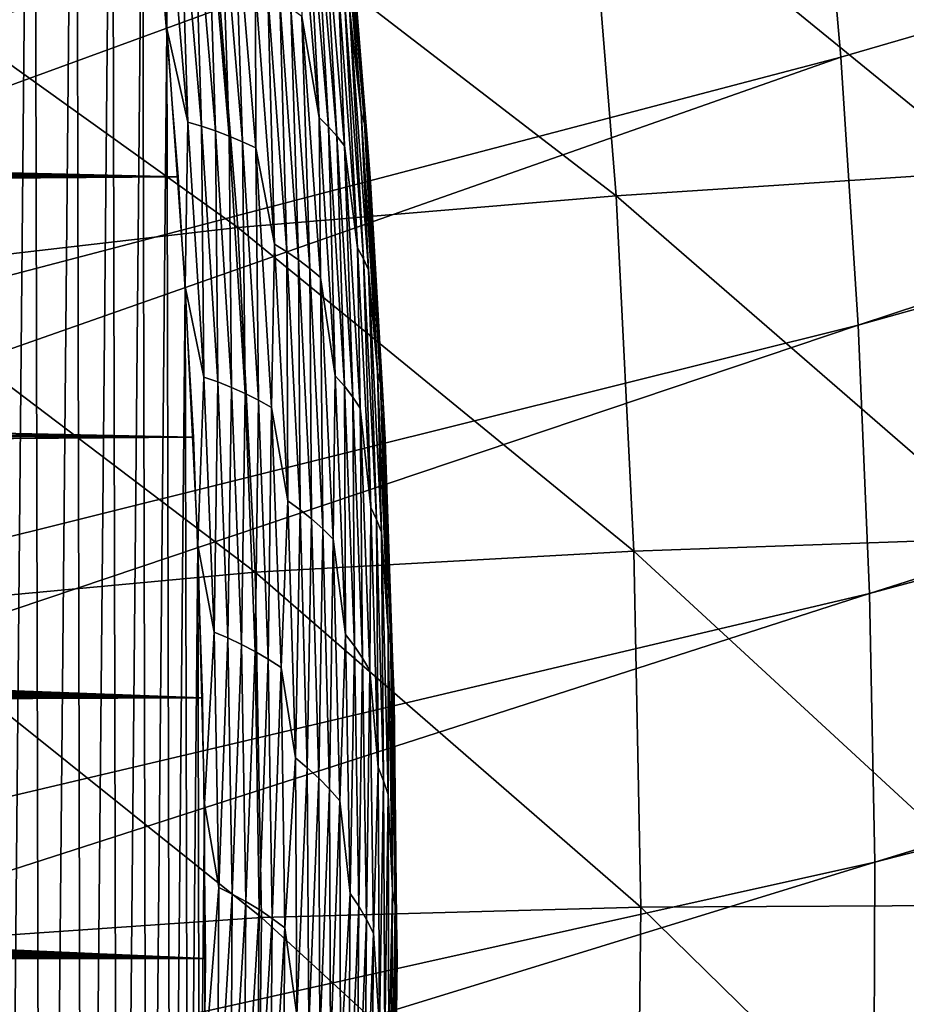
# Model space of a CAD drawing. Header units: millimetres. Extents: x -50 to 50, y -50 to 50.
# Tile 430 of 562: x 28.8 to 31.1, y -0.1 to 2.4. Entities that reach past the tile are written whole.
import ezdxf

# ---------------------------------------------------------------- set-up
doc = ezdxf.new("R2010")
doc.units = ezdxf.units.MM
doc.header["$LTSCALE"] = 65.185185
for name, color, linetype in [('1', 7, 'CONTINUOUS'), ('2', 7, 'CONTINUOUS'), ('28', 7, 'CONTINUOUS'), ('37', 7, 'CONTINUOUS'), ('39', 7, 'CONTINUOUS'), ('46', 7, 'CONTINUOUS'), ('47', 7, 'CONTINUOUS')]:
    doc.layers.add(name, color=color, linetype=linetype)

msp = doc.modelspace()

# ---------------------------------------------------------------- linework, layer by layer
at = {"layer": '1', "color": 7, "linetype": 'Continuous', "true_color": 0xf5f5f5}
for points in [[(29.1234, 2.7183), (29.1788, 2.0398), (4.4769, 2.6255), (29.1234, 2.7183)], [(4.4769, 2.6255), (29.1788, 2.0398), (4.5803, 2.4407), (4.4769, 2.6255)], [(4.5803, 2.4407), (29.1788, 2.0398), (4.676, 2.2518), (4.5803, 2.4407)], [(4.676, 2.2518), (29.1788, 2.0398), (4.764, 2.0593), (4.676, 2.2518)], [(4.764, 2.0593), (29.1788, 2.0398), (4.844, 1.8632), (4.764, 2.0593)], [(29.1788, 2.0398), (29.2184, 1.3603), (4.844, 1.8632), (29.1788, 2.0398)], [(4.844, 1.8632), (29.2184, 1.3603), (4.916, 1.6641), (4.844, 1.8632)], [(4.916, 1.6641), (29.2184, 1.3603), (4.9798, 1.4622), (4.916, 1.6641)], [(4.9798, 1.4622), (29.2184, 1.3603), (5.0353, 1.2578), (4.9798, 1.4622)], [(5.0353, 1.2578), (29.2184, 1.3603), (14, 1.25), (5.0353, 1.2578)], [(14, 1.25), (29.2184, 1.3603), (14.0727, 1.2479), (14, 1.25)], [(29.2184, 1.3603), (29.2421, 0.6804), (14.0727, 1.2479), (29.2184, 1.3603)], [(14.0727, 1.2479), (29.2421, 0.6804), (14.1451, 1.2415), (14.0727, 1.2479)], [(14.1451, 1.2415), (29.2421, 0.6804), (14.2171, 1.231), (14.1451, 1.2415)], [(14.2171, 1.231), (29.2421, 0.6804), (14.2882, 1.2163), (14.2171, 1.231)], [(14.2882, 1.2163), (29.2421, 0.6804), (14.3585, 1.1975), (14.2882, 1.2163)], [(14.3585, 1.1975), (29.2421, 0.6804), (14.4275, 1.1746), (14.3585, 1.1975)], [(14.4275, 1.1746), (29.2421, 0.6804), (14.4951, 1.1478), (14.4275, 1.1746)], [(14.4951, 1.1478), (29.2421, 0.6804), (14.561, 1.117), (14.4951, 1.1478)], [(14.561, 1.117), (29.2421, 0.6804), (14.625, 1.0825), (14.561, 1.117)], [(14.625, 1.0825), (29.2421, 0.6804), (14.6869, 1.0444), (14.625, 1.0825)], [(14.6869, 1.0444), (29.2421, 0.6804), (14.7464, 1.0027), (14.6869, 1.0444)], [(14.7464, 1.0027), (29.2421, 0.6804), (14.8035, 0.9575), (14.7464, 1.0027)], [(14.8035, 0.9575), (29.2421, 0.6804), (14.8578, 0.9092), (14.8035, 0.9575)], [(14.8578, 0.9092), (29.2421, 0.6804), (14.9092, 0.8578), (14.8578, 0.9092)], [(14.9092, 0.8578), (29.2421, 0.6804), (14.9575, 0.8035), (14.9092, 0.8578)], [(14.9575, 0.8035), (29.2421, 0.6804), (15.0027, 0.7464), (14.9575, 0.8035)], [(15.0027, 0.7464), (29.2421, 0.6804), (15.0444, 0.6869), (15.0027, 0.7464)], [(15.0444, 0.6869), (29.2421, 0.6804), (15.0825, 0.625), (15.0444, 0.6869)], [(29.2421, 0.6804), (29.25, 0), (15.0825, 0.625), (29.2421, 0.6804)], [(15.0825, 0.625), (29.25, 0), (15.117, 0.561), (15.0825, 0.625)], [(15.117, 0.561), (29.25, 0), (15.1478, 0.4951), (15.117, 0.561)], [(15.1478, 0.4951), (29.25, 0), (15.1746, 0.4275), (15.1478, 0.4951)], [(15.1746, 0.4275), (29.25, 0), (15.1975, 0.3585), (15.1746, 0.4275)], [(15.1975, 0.3585), (29.25, 0), (15.2163, 0.2882), (15.1975, 0.3585)], [(15.2163, 0.2882), (29.25, 0), (15.231, 0.2171), (15.2163, 0.2882)], [(15.231, 0.2171), (29.25, 0), (15.2415, 0.1451), (15.231, 0.2171)], [(15.2415, 0.1451), (29.25, 0), (15.2479, 0.0728), (15.2415, 0.1451)], [(29.25, 0), (15.25, 0), (15.2479, 0.0728), (29.25, 0)], [(15.25, 0), (29.2421, -0.6804), (15.2479, -0.0728), (15.25, 0)], [(29.25, 0), (29.2421, -0.6804), (15.25, 0), (29.25, 0)], [(15.2479, -0.0728), (29.2421, -0.6804), (15.2415, -0.1451), (15.2479, -0.0728)]]:
    msp.add_3dface(points, dxfattribs=at)
at = {"layer": '2', "color": 7, "linetype": 'Continuous', "true_color": 0xf5f5f5}
for points in [[(28.8013, 5.1037, 4.3), (28.6758, 5.7672, 4.3), (28.7016, -5.6376, 4.3), (28.8013, 5.1037, 4.3)], [(28.824, -4.9736, 4.3), (28.8013, 5.1037, 4.3), (28.7016, -5.6376, 4.3), (28.824, -4.9736, 4.3)], [(28.9114, 4.4377, 4.3), (28.8013, 5.1037, 4.3), (28.824, -4.9736, 4.3), (28.9114, 4.4377, 4.3)], [(28.9312, -4.307, 4.3), (28.9114, 4.4377, 4.3), (28.824, -4.9736, 4.3), (28.9312, -4.307, 4.3)], [(29.0061, 3.7691, 4.3), (28.9114, 4.4377, 4.3), (28.9312, -4.307, 4.3), (29.0061, 3.7691, 4.3)], [(29.0229, -3.638, 4.3), (29.0061, 3.7691, 4.3), (28.9312, -4.307, 4.3), (29.0229, -3.638, 4.3)], [(29.0854, 3.0986, 4.3), (29.0061, 3.7691, 4.3), (29.0229, -3.638, 4.3), (29.0854, 3.0986, 4.3)], [(29.0991, -2.9672, 4.3), (29.0854, 3.0986, 4.3), (29.0229, -3.638, 4.3), (29.0991, -2.9672, 4.3)], [(29.1492, 2.4264, 4.3), (29.0854, 3.0986, 4.3), (29.0991, -2.9672, 4.3), (29.1492, 2.4264, 4.3)], [(29.1598, -2.2947, 4.3), (29.1492, 2.4264, 4.3), (29.0991, -2.9672, 4.3), (29.1598, -2.2947, 4.3)], [(29.1974, 1.753, 4.3), (29.1492, 2.4264, 4.3), (29.1598, -2.2947, 4.3), (29.1974, 1.753, 4.3)], [(29.205, -1.6211, 4.3), (29.1974, 1.753, 4.3), (29.1598, -2.2947, 4.3), (29.205, -1.6211, 4.3)], [(29.2301, 1.0786, 4.3), (29.1974, 1.753, 4.3), (29.205, -1.6211, 4.3), (29.2301, 1.0786, 4.3)], [(29.2347, -0.9465, 4.3), (29.2301, 1.0786, 4.3), (29.205, -1.6211, 4.3), (29.2347, -0.9465, 4.3)], [(29.2472, 0.4037, 4.3), (29.2301, 1.0786, 4.3), (29.2347, -0.9465, 4.3), (29.2472, 0.4037, 4.3)], [(29.2487, -0.2716, 4.3), (29.2472, 0.4037, 4.3), (29.2347, -0.9465, 4.3), (29.2487, -0.2716, 4.3)]]:
    msp.add_3dface(points, dxfattribs=at)
at = {"layer": '28', "color": 7, "linetype": 'Continuous', "true_color": 0xf5f5f5}
for points in [[(29.0854, 3.0986, 4.3), (29.1492, 2.4264, 4.3), (29.1464, 2.8454, 4.2988), (29.0854, 3.0986, 4.3)], [(29.5987, 2.8812, 3.9064), (29.6566, 2.2065, 3.9064), (29.6074, 2.8565, 3.8712), (29.5987, 2.8812, 3.9064)], [(29.5987, 2.8812, 3.9064), (29.6262, 2.4793, 3.941), (29.6566, 2.2065, 3.9064), (29.5987, 2.8812, 3.9064)], [(29.4886, 2.8667, 4.1277), (29.5463, 2.1939, 4.1277), (29.5132, 2.8464, 4.0999), (29.4886, 2.8667, 4.1277)], [(29.4886, 2.8667, 4.1277), (29.5011, 2.4581, 4.1538), (29.5463, 2.1939, 4.1277), (29.4886, 2.8667, 4.1277)], [(29.6074, 2.8565, 3.8712), (29.6566, 2.2065, 3.9064), (29.665, 2.1785, 3.8712), (29.6074, 2.8565, 3.8712)], [(29.6074, 2.8565, 3.8712), (29.665, 2.1785, 3.8712), (29.6137, 2.8315, 3.8357), (29.6074, 2.8565, 3.8712)], [(29.1464, 2.8454, 4.2988), (29.2036, 2.1818, 4.2988), (29.1829, 2.8372, 4.295), (29.1464, 2.8454, 4.2988)], [(29.1464, 2.8454, 4.2988), (29.1492, 2.4264, 4.3), (29.2036, 2.1818, 4.2988), (29.1464, 2.8454, 4.2988)], [(29.1829, 2.8372, 4.295), (29.2036, 2.1818, 4.2988), (29.24, 2.1714, 4.295), (29.1829, 2.8372, 4.295)], [(29.1829, 2.8372, 4.295), (29.24, 2.1714, 4.295), (29.2192, 2.8275, 4.2887), (29.1829, 2.8372, 4.295)], [(29.2192, 2.8275, 4.2887), (29.24, 2.1714, 4.295), (29.2761, 2.1592, 4.2887), (29.2192, 2.8275, 4.2887)], [(29.2192, 2.8275, 4.2887), (29.2761, 2.1592, 4.2887), (29.255, 2.8169, 4.2799), (29.2192, 2.8275, 4.2887)], [(29.5132, 2.8464, 4.0999), (29.5463, 2.1939, 4.1277), (29.5706, 2.1703, 4.0999), (29.5132, 2.8464, 4.0999)], [(29.5132, 2.8464, 4.0999), (29.5706, 2.1703, 4.0999), (29.5357, 2.8253, 4.0705), (29.5132, 2.8464, 4.0999)], [(29.6137, 2.8315, 3.8357), (29.6709, 2.1502, 3.8357), (29.6276, 2.6954, 3.8), (29.6137, 2.8315, 3.8357)], [(29.6137, 2.8315, 3.8357), (29.665, 2.1785, 3.8712), (29.6709, 2.1502, 3.8357), (29.6137, 2.8315, 3.8357)], [(29.255, 2.8169, 4.2799), (29.3118, 2.146, 4.2799), (29.2902, 2.8048, 4.2687), (29.255, 2.8169, 4.2799)], [(29.255, 2.8169, 4.2799), (29.2761, 2.1592, 4.2887), (29.3118, 2.146, 4.2799), (29.255, 2.8169, 4.2799)], [(29.2902, 2.8048, 4.2687), (29.3118, 2.146, 4.2799), (29.3469, 2.1312, 4.2687), (29.2902, 2.8048, 4.2687)], [(29.2902, 2.8048, 4.2687), (29.3469, 2.1312, 4.2687), (29.3247, 2.7915, 4.255), (29.2902, 2.8048, 4.2687)], [(29.5357, 2.8253, 4.0705), (29.5928, 2.1458, 4.0705), (29.5561, 2.8033, 4.0398), (29.5357, 2.8253, 4.0705)], [(29.5357, 2.8253, 4.0705), (29.5706, 2.1703, 4.0999), (29.5928, 2.1458, 4.0705), (29.5357, 2.8253, 4.0705)], [(29.5561, 2.8033, 4.0398), (29.5928, 2.1458, 4.0705), (29.6129, 2.1203, 4.0398), (29.5561, 2.8033, 4.0398)], [(29.5561, 2.8033, 4.0398), (29.6129, 2.1203, 4.0398), (29.5968, 2.5299, 4.0079), (29.5561, 2.8033, 4.0398)], [(29.3247, 2.7915, 4.255), (29.3812, 2.1151, 4.255), (29.3803, 2.5323, 4.2391), (29.3247, 2.7915, 4.255)], [(29.3247, 2.7915, 4.255), (29.3469, 2.1312, 4.2687), (29.3812, 2.1151, 4.255), (29.3247, 2.7915, 4.255)], [(29.6276, 2.6954, 3.8), (29.6709, 2.1502, 3.8357), (29.681, 2.0252, 3.8), (29.6276, 2.6954, 3.8)], [(29.3803, 2.5323, 4.2391), (29.3812, 2.1151, 4.255), (29.4302, 1.8637, 4.2391), (29.3803, 2.5323, 4.2391)], [(29.3803, 2.5323, 4.2391), (29.4302, 1.8637, 4.2391), (29.4126, 2.5154, 4.2209), (29.3803, 2.5323, 4.2391)], [(29.5968, 2.5299, 4.0079), (29.6468, 1.8539, 4.0079), (29.6127, 2.5049, 3.9749), (29.5968, 2.5299, 4.0079)], [(29.5968, 2.5299, 4.0079), (29.6129, 2.1203, 4.0398), (29.6468, 1.8539, 4.0079), (29.5968, 2.5299, 4.0079)], [(29.4126, 2.5154, 4.2209), (29.4623, 1.8437, 4.2209), (29.4436, 2.4975, 4.2005), (29.4126, 2.5154, 4.2209)], [(29.4126, 2.5154, 4.2209), (29.4302, 1.8637, 4.2391), (29.4623, 1.8437, 4.2209), (29.4126, 2.5154, 4.2209)], [(29.4436, 2.4975, 4.2005), (29.493, 1.8227, 4.2005), (29.4731, 2.4785, 4.1781), (29.4436, 2.4975, 4.2005)], [(29.4436, 2.4975, 4.2005), (29.4623, 1.8437, 4.2209), (29.493, 1.8227, 4.2005), (29.4436, 2.4975, 4.2005)], [(29.6127, 2.5049, 3.9749), (29.6468, 1.8539, 4.0079), (29.6623, 1.8256, 3.9749), (29.6127, 2.5049, 3.9749)], [(29.6127, 2.5049, 3.9749), (29.6623, 1.8256, 3.9749), (29.6262, 2.4793, 3.941), (29.6127, 2.5049, 3.9749)], [(29.4731, 2.4785, 4.1781), (29.493, 1.8227, 4.2005), (29.5223, 1.8005, 4.1781), (29.4731, 2.4785, 4.1781)], [(29.4731, 2.4785, 4.1781), (29.5223, 1.8005, 4.1781), (29.5011, 2.4581, 4.1538), (29.4731, 2.4785, 4.1781)], [(29.6262, 2.4793, 3.941), (29.6754, 1.7965, 3.941), (29.6566, 2.2065, 3.9064), (29.6262, 2.4793, 3.941)], [(29.6262, 2.4793, 3.941), (29.6623, 1.8256, 3.9749), (29.6754, 1.7965, 3.941), (29.6262, 2.4793, 3.941)], [(29.5011, 2.4581, 4.1538), (29.5499, 1.7769, 4.1538), (29.5463, 2.1939, 4.1277), (29.5011, 2.4581, 4.1538)], [(29.5011, 2.4581, 4.1538), (29.5223, 1.8005, 4.1781), (29.5499, 1.7769, 4.1538), (29.5011, 2.4581, 4.1538)], [(29.1492, 2.4264, 4.3), (29.1974, 1.753, 4.3), (29.2036, 2.1818, 4.2988), (29.1492, 2.4264, 4.3)], [(29.5463, 2.1939, 4.1277), (29.5886, 1.52, 4.1277), (29.5706, 2.1703, 4.0999), (29.5463, 2.1939, 4.1277)], [(29.5463, 2.1939, 4.1277), (29.5499, 1.7769, 4.1538), (29.5886, 1.52, 4.1277), (29.5463, 2.1939, 4.1277)], [(29.6566, 2.2065, 3.9064), (29.6991, 1.5306, 3.9064), (29.665, 2.1785, 3.8712), (29.6566, 2.2065, 3.9064)], [(29.6566, 2.2065, 3.9064), (29.6754, 1.7965, 3.941), (29.6991, 1.5306, 3.9064), (29.6566, 2.2065, 3.9064)], [(29.2036, 2.1818, 4.2988), (29.1974, 1.753, 4.3), (29.2456, 1.5171, 4.2988), (29.2036, 2.1818, 4.2988)], [(29.2036, 2.1818, 4.2988), (29.2456, 1.5171, 4.2988), (29.24, 2.1714, 4.295), (29.2036, 2.1818, 4.2988)], [(29.24, 2.1714, 4.295), (29.2456, 1.5171, 4.2988), (29.2819, 1.5044, 4.295), (29.24, 2.1714, 4.295)], [(29.24, 2.1714, 4.295), (29.2819, 1.5044, 4.295), (29.2761, 2.1592, 4.2887), (29.24, 2.1714, 4.295)], [(29.2761, 2.1592, 4.2887), (29.2819, 1.5044, 4.295), (29.3178, 1.4898, 4.2887), (29.2761, 2.1592, 4.2887)], [(29.2761, 2.1592, 4.2887), (29.3178, 1.4898, 4.2887), (29.3118, 2.146, 4.2799), (29.2761, 2.1592, 4.2887)], [(29.5706, 2.1703, 4.0999), (29.5886, 1.52, 4.1277), (29.6125, 1.493, 4.0999), (29.5706, 2.1703, 4.0999)], [(29.5706, 2.1703, 4.0999), (29.6125, 1.493, 4.0999), (29.5928, 2.1458, 4.0705), (29.5706, 2.1703, 4.0999)], [(29.665, 2.1785, 3.8712), (29.6991, 1.5306, 3.9064), (29.7071, 1.4993, 3.8712), (29.665, 2.1785, 3.8712)], [(29.665, 2.1785, 3.8712), (29.7071, 1.4993, 3.8712), (29.6709, 2.1502, 3.8357), (29.665, 2.1785, 3.8712)], [(29.3118, 2.146, 4.2799), (29.3533, 1.474, 4.2799), (29.3469, 2.1312, 4.2687), (29.3118, 2.146, 4.2799)], [(29.3118, 2.146, 4.2799), (29.3178, 1.4898, 4.2887), (29.3533, 1.474, 4.2799), (29.3118, 2.146, 4.2799)], [(29.5928, 2.1458, 4.0705), (29.6343, 1.4651, 4.0705), (29.6129, 2.1203, 4.0398), (29.5928, 2.1458, 4.0705)], [(29.5928, 2.1458, 4.0705), (29.6125, 1.493, 4.0999), (29.6343, 1.4651, 4.0705), (29.5928, 2.1458, 4.0705)], [(29.6709, 2.1502, 3.8357), (29.7125, 1.4677, 3.8357), (29.681, 2.0252, 3.8), (29.6709, 2.1502, 3.8357)], [(29.6709, 2.1502, 3.8357), (29.7071, 1.4993, 3.8712), (29.7125, 1.4677, 3.8357), (29.6709, 2.1502, 3.8357)], [(29.3469, 2.1312, 4.2687), (29.3533, 1.474, 4.2799), (29.3881, 1.4565, 4.2687), (29.3469, 2.1312, 4.2687)], [(29.3469, 2.1312, 4.2687), (29.3881, 1.4565, 4.2687), (29.3812, 2.1151, 4.255), (29.3469, 2.1312, 4.2687)], [(29.3812, 2.1151, 4.255), (29.4221, 1.4376, 4.255), (29.4302, 1.8637, 4.2391), (29.3812, 2.1151, 4.255)], [(29.3812, 2.1151, 4.255), (29.3881, 1.4565, 4.2687), (29.4221, 1.4376, 4.255), (29.3812, 2.1151, 4.255)], [(29.6129, 2.1203, 4.0398), (29.6343, 1.4651, 4.0705), (29.654, 1.4362, 4.0398), (29.6129, 2.1203, 4.0398)], [(29.6129, 2.1203, 4.0398), (29.654, 1.4362, 4.0398), (29.6468, 1.8539, 4.0079), (29.6129, 2.1203, 4.0398)], [(29.681, 2.0252, 3.8), (29.7125, 1.4677, 3.8357), (29.7192, 1.353, 3.8), (29.681, 2.0252, 3.8)], [(29.4302, 1.8637, 4.2391), (29.4221, 1.4376, 4.255), (29.465, 1.1941, 4.2391), (29.4302, 1.8637, 4.2391)], [(29.4302, 1.8637, 4.2391), (29.465, 1.1941, 4.2391), (29.4623, 1.8437, 4.2209), (29.4302, 1.8637, 4.2391)], [(29.6468, 1.8539, 4.0079), (29.6814, 1.177, 4.0079), (29.6623, 1.8256, 3.9749), (29.6468, 1.8539, 4.0079)], [(29.6468, 1.8539, 4.0079), (29.654, 1.4362, 4.0398), (29.6814, 1.177, 4.0079), (29.6468, 1.8539, 4.0079)], [(29.4623, 1.8437, 4.2209), (29.4967, 1.1711, 4.2209), (29.493, 1.8227, 4.2005), (29.4623, 1.8437, 4.2209)], [(29.4623, 1.8437, 4.2209), (29.465, 1.1941, 4.2391), (29.4967, 1.1711, 4.2209), (29.4623, 1.8437, 4.2209)], [(29.6623, 1.8256, 3.9749), (29.6814, 1.177, 4.0079), (29.6964, 1.1452, 3.9749), (29.6623, 1.8256, 3.9749)], [(29.6623, 1.8256, 3.9749), (29.6964, 1.1452, 3.9749), (29.6754, 1.7965, 3.941), (29.6623, 1.8256, 3.9749)], [(29.493, 1.8227, 4.2005), (29.527, 1.147, 4.2005), (29.5223, 1.8005, 4.1781), (29.493, 1.8227, 4.2005)], [(29.493, 1.8227, 4.2005), (29.4967, 1.1711, 4.2209), (29.527, 1.147, 4.2005), (29.493, 1.8227, 4.2005)], [(29.5223, 1.8005, 4.1781), (29.527, 1.147, 4.2005), (29.5559, 1.1216, 4.1781), (29.5223, 1.8005, 4.1781)], [(29.5223, 1.8005, 4.1781), (29.5559, 1.1216, 4.1781), (29.5499, 1.7769, 4.1538), (29.5223, 1.8005, 4.1781)], [(29.5499, 1.7769, 4.1538), (29.5831, 1.0947, 4.1538), (29.5886, 1.52, 4.1277), (29.5499, 1.7769, 4.1538)], [(29.5499, 1.7769, 4.1538), (29.5559, 1.1216, 4.1781), (29.5831, 1.0947, 4.1538), (29.5499, 1.7769, 4.1538)], [(29.6754, 1.7965, 3.941), (29.7089, 1.1127, 3.941), (29.6991, 1.5306, 3.9064), (29.6754, 1.7965, 3.941)], [(29.6754, 1.7965, 3.941), (29.6964, 1.1452, 3.9749), (29.7089, 1.1127, 3.941), (29.6754, 1.7965, 3.941)], [(29.1974, 1.753, 4.3), (29.2301, 1.0786, 4.3), (29.2456, 1.5171, 4.2988), (29.1974, 1.753, 4.3)], [(29.2456, 1.5171, 4.2988), (29.2301, 1.0786, 4.3), (29.2726, 0.8517, 4.2988), (29.2456, 1.5171, 4.2988)], [(29.2456, 1.5171, 4.2988), (29.2726, 0.8517, 4.2988), (29.2819, 1.5044, 4.295), (29.2456, 1.5171, 4.2988)], [(29.5886, 1.52, 4.1277), (29.5831, 1.0947, 4.1538), (29.6156, 0.8453, 4.1277), (29.5886, 1.52, 4.1277)], [(29.5886, 1.52, 4.1277), (29.6156, 0.8453, 4.1277), (29.6125, 1.493, 4.0999), (29.5886, 1.52, 4.1277)], [(29.6991, 1.5306, 3.9064), (29.7263, 0.8539, 3.9064), (29.7071, 1.4993, 3.8712), (29.6991, 1.5306, 3.9064)], [(29.6991, 1.5306, 3.9064), (29.7089, 1.1127, 3.941), (29.7263, 0.8539, 3.9064), (29.6991, 1.5306, 3.9064)], [(29.2819, 1.5044, 4.295), (29.2726, 0.8517, 4.2988), (29.3085, 0.8367, 4.295), (29.2819, 1.5044, 4.295)], [(29.2819, 1.5044, 4.295), (29.3085, 0.8367, 4.295), (29.3178, 1.4898, 4.2887), (29.2819, 1.5044, 4.295)], [(29.3178, 1.4898, 4.2887), (29.3085, 0.8367, 4.295), (29.3442, 0.8196, 4.2887), (29.3178, 1.4898, 4.2887)], [(29.3178, 1.4898, 4.2887), (29.3442, 0.8196, 4.2887), (29.3533, 1.474, 4.2799), (29.3178, 1.4898, 4.2887)], [(29.6125, 1.493, 4.0999), (29.6156, 0.8453, 4.1277), (29.6389, 0.815, 4.0999), (29.6125, 1.493, 4.0999)], [(29.6125, 1.493, 4.0999), (29.6389, 0.815, 4.0999), (29.6343, 1.4651, 4.0705), (29.6125, 1.493, 4.0999)], [(29.7071, 1.4993, 3.8712), (29.7263, 0.8539, 3.9064), (29.7336, 0.8193, 3.8712), (29.7071, 1.4993, 3.8712)], [(29.7071, 1.4993, 3.8712), (29.7336, 0.8193, 3.8712), (29.7125, 1.4677, 3.8357), (29.7071, 1.4993, 3.8712)], [(29.3533, 1.474, 4.2799), (29.3442, 0.8196, 4.2887), (29.3794, 0.8013, 4.2799), (29.3533, 1.474, 4.2799)], [(29.3533, 1.474, 4.2799), (29.3794, 0.8013, 4.2799), (29.3881, 1.4565, 4.2687), (29.3533, 1.474, 4.2799)], [(29.6343, 1.4651, 4.0705), (29.6601, 0.7837, 4.0705), (29.654, 1.4362, 4.0398), (29.6343, 1.4651, 4.0705)], [(29.6343, 1.4651, 4.0705), (29.6389, 0.815, 4.0999), (29.6601, 0.7837, 4.0705), (29.6343, 1.4651, 4.0705)], [(29.7125, 1.4677, 3.8357), (29.7384, 0.7844, 3.8357), (29.7192, 1.353, 3.8), (29.7125, 1.4677, 3.8357)], [(29.7125, 1.4677, 3.8357), (29.7336, 0.8193, 3.8712), (29.7384, 0.7844, 3.8357), (29.7125, 1.4677, 3.8357)], [(29.3881, 1.4565, 4.2687), (29.3794, 0.8013, 4.2799), (29.4138, 0.781, 4.2687), (29.3881, 1.4565, 4.2687)], [(29.3881, 1.4565, 4.2687), (29.4138, 0.781, 4.2687), (29.4221, 1.4376, 4.255), (29.3881, 1.4565, 4.2687)], [(29.4221, 1.4376, 4.255), (29.4138, 0.781, 4.2687), (29.4474, 0.7593, 4.255), (29.4221, 1.4376, 4.255)], [(29.4221, 1.4376, 4.255), (29.4474, 0.7593, 4.255), (29.465, 1.1941, 4.2391), (29.4221, 1.4376, 4.255)], [(29.654, 1.4362, 4.0398), (29.6601, 0.7837, 4.0705), (29.6792, 0.7514, 4.0398), (29.654, 1.4362, 4.0398)], [(29.654, 1.4362, 4.0398), (29.6792, 0.7514, 4.0398), (29.6814, 1.177, 4.0079), (29.654, 1.4362, 4.0398)], [(29.7192, 1.353, 3.8), (29.7384, 0.7844, 3.8357), (29.7423, 0.6776, 3.8), (29.7192, 1.353, 3.8)], [(29.465, 1.1941, 4.2391), (29.4474, 0.7593, 4.255), (29.4845, 0.5238, 4.2391), (29.465, 1.1941, 4.2391)], [(29.465, 1.1941, 4.2391), (29.4845, 0.5238, 4.2391), (29.4967, 1.1711, 4.2209), (29.465, 1.1941, 4.2391)], [(29.4967, 1.1711, 4.2209), (29.4845, 0.5238, 4.2391), (29.5157, 0.4979, 4.2209), (29.4967, 1.1711, 4.2209)], [(29.4967, 1.1711, 4.2209), (29.5157, 0.4979, 4.2209), (29.527, 1.147, 4.2005), (29.4967, 1.1711, 4.2209)], [(29.6814, 1.177, 4.0079), (29.6792, 0.7514, 4.0398), (29.7005, 0.4995, 4.0079), (29.6814, 1.177, 4.0079)], [(29.6814, 1.177, 4.0079), (29.7005, 0.4995, 4.0079), (29.6964, 1.1452, 3.9749), (29.6814, 1.177, 4.0079)], [(29.527, 1.147, 4.2005), (29.5157, 0.4979, 4.2209), (29.5455, 0.4707, 4.2005), (29.527, 1.147, 4.2005)], [(29.527, 1.147, 4.2005), (29.5455, 0.4707, 4.2005), (29.5559, 1.1216, 4.1781), (29.527, 1.147, 4.2005)], [(29.6964, 1.1452, 3.9749), (29.7005, 0.4995, 4.0079), (29.7148, 0.4643, 3.9749), (29.6964, 1.1452, 3.9749)], [(29.6964, 1.1452, 3.9749), (29.7148, 0.4643, 3.9749), (29.7089, 1.1127, 3.941), (29.6964, 1.1452, 3.9749)], [(29.5559, 1.1216, 4.1781), (29.5455, 0.4707, 4.2005), (29.5738, 0.4421, 4.1781), (29.5559, 1.1216, 4.1781)], [(29.5559, 1.1216, 4.1781), (29.5738, 0.4421, 4.1781), (29.5831, 1.0947, 4.1538), (29.5559, 1.1216, 4.1781)], [(29.7089, 1.1127, 3.941), (29.7266, 0.4284, 3.941), (29.7263, 0.8539, 3.9064), (29.7089, 1.1127, 3.941)], [(29.7089, 1.1127, 3.941), (29.7148, 0.4643, 3.9749), (29.7266, 0.4284, 3.941), (29.7089, 1.1127, 3.941)], [(29.5831, 1.0947, 4.1538), (29.5738, 0.4421, 4.1781), (29.6004, 0.4119, 4.1538), (29.5831, 1.0947, 4.1538)], [(29.5831, 1.0947, 4.1538), (29.6004, 0.4119, 4.1538), (29.6156, 0.8453, 4.1277), (29.5831, 1.0947, 4.1538)], [(29.2301, 1.0786, 4.3), (29.2472, 0.4037, 4.3), (29.2726, 0.8517, 4.2988), (29.2301, 1.0786, 4.3)], [(29.2726, 0.8517, 4.2988), (29.2472, 0.4037, 4.3), (29.2844, 0.1858, 4.2988), (29.2726, 0.8517, 4.2988)], [(29.2726, 0.8517, 4.2988), (29.2844, 0.1858, 4.2988), (29.3085, 0.8367, 4.295), (29.2726, 0.8517, 4.2988)], [(29.7263, 0.8539, 3.9064), (29.738, 0.1768, 3.9064), (29.7336, 0.8193, 3.8712), (29.7263, 0.8539, 3.9064)], [(29.7263, 0.8539, 3.9064), (29.7266, 0.4284, 3.941), (29.738, 0.1768, 3.9064), (29.7263, 0.8539, 3.9064)], [(29.3085, 0.8367, 4.295), (29.2844, 0.1858, 4.2988), (29.32, 0.1685, 4.295), (29.3085, 0.8367, 4.295)], [(29.3085, 0.8367, 4.295), (29.32, 0.1685, 4.295), (29.3442, 0.8196, 4.2887), (29.3085, 0.8367, 4.295)], [(29.6156, 0.8453, 4.1277), (29.6004, 0.4119, 4.1538), (29.6272, 0.1702, 4.1277), (29.6156, 0.8453, 4.1277)], [(29.6156, 0.8453, 4.1277), (29.6272, 0.1702, 4.1277), (29.6389, 0.815, 4.0999), (29.6156, 0.8453, 4.1277)], [(29.3442, 0.8196, 4.2887), (29.32, 0.1685, 4.295), (29.3553, 0.149, 4.2887), (29.3442, 0.8196, 4.2887)], [(29.3442, 0.8196, 4.2887), (29.3553, 0.149, 4.2887), (29.3794, 0.8013, 4.2799), (29.3442, 0.8196, 4.2887)], [(29.3794, 0.8013, 4.2799), (29.3553, 0.149, 4.2887), (29.39, 0.1281, 4.2799), (29.3794, 0.8013, 4.2799)], [(29.3794, 0.8013, 4.2799), (29.39, 0.1281, 4.2799), (29.4138, 0.781, 4.2687), (29.3794, 0.8013, 4.2799)], [(29.6389, 0.815, 4.0999), (29.6272, 0.1702, 4.1277), (29.6498, 0.1365, 4.0999), (29.6389, 0.815, 4.0999)], [(29.6389, 0.815, 4.0999), (29.6498, 0.1365, 4.0999), (29.6601, 0.7837, 4.0705), (29.6389, 0.815, 4.0999)], [(29.7336, 0.8193, 3.8712), (29.738, 0.1768, 3.9064), (29.7446, 0.1389, 3.8712), (29.7336, 0.8193, 3.8712)], [(29.7336, 0.8193, 3.8712), (29.7446, 0.1389, 3.8712), (29.7384, 0.7844, 3.8357), (29.7336, 0.8193, 3.8712)], [(29.4138, 0.781, 4.2687), (29.39, 0.1281, 4.2799), (29.424, 0.1051, 4.2687), (29.4138, 0.781, 4.2687)], [(29.4138, 0.781, 4.2687), (29.424, 0.1051, 4.2687), (29.4474, 0.7593, 4.255), (29.4138, 0.781, 4.2687)], [(29.6601, 0.7837, 4.0705), (29.6498, 0.1365, 4.0999), (29.6703, 0.1019, 4.0705), (29.6601, 0.7837, 4.0705)], [(29.6601, 0.7837, 4.0705), (29.6703, 0.1019, 4.0705), (29.6792, 0.7514, 4.0398), (29.6601, 0.7837, 4.0705)], [(29.7384, 0.7844, 3.8357), (29.7486, 0.1008, 3.8357), (29.7423, 0.6776, 3.8), (29.7384, 0.7844, 3.8357)], [(29.7384, 0.7844, 3.8357), (29.7446, 0.1389, 3.8712), (29.7486, 0.1008, 3.8357), (29.7384, 0.7844, 3.8357)], [(29.4474, 0.7593, 4.255), (29.424, 0.1051, 4.2687), (29.4571, 0.0806, 4.255), (29.4474, 0.7593, 4.255)], [(29.4474, 0.7593, 4.255), (29.4571, 0.0806, 4.255), (29.4845, 0.5238, 4.2391), (29.4474, 0.7593, 4.255)], [(29.6792, 0.7514, 4.0398), (29.6703, 0.1019, 4.0705), (29.6887, 0.0661, 4.0398), (29.6792, 0.7514, 4.0398)], [(29.6792, 0.7514, 4.0398), (29.6887, 0.0661, 4.0398), (29.7005, 0.4995, 4.0079), (29.6792, 0.7514, 4.0398)], [(29.7423, 0.6776, 3.8), (29.7486, 0.1008, 3.8357), (29.75, 0, 3.8), (29.7423, 0.6776, 3.8)], [(29.4845, 0.5238, 4.2391), (29.4571, 0.0806, 4.255), (29.4888, -0.1467, 4.2391), (29.4845, 0.5238, 4.2391)], [(29.4845, 0.5238, 4.2391), (29.4888, -0.1467, 4.2391), (29.5157, 0.4979, 4.2209), (29.4845, 0.5238, 4.2391)], [(29.5157, 0.4979, 4.2209), (29.4888, -0.1467, 4.2391), (29.5194, -0.1756, 4.2209), (29.5157, 0.4979, 4.2209)], [(29.5157, 0.4979, 4.2209), (29.5194, -0.1756, 4.2209), (29.5455, 0.4707, 4.2005), (29.5157, 0.4979, 4.2209)], [(29.7005, 0.4995, 4.0079), (29.6887, 0.0661, 4.0398), (29.7042, -0.1783, 4.0079), (29.7005, 0.4995, 4.0079)], [(29.7005, 0.4995, 4.0079), (29.7042, -0.1783, 4.0079), (29.7148, 0.4643, 3.9749), (29.7005, 0.4995, 4.0079)], [(29.5455, 0.4707, 4.2005), (29.5194, -0.1756, 4.2209), (29.5486, -0.2059, 4.2005), (29.5455, 0.4707, 4.2005)], [(29.5455, 0.4707, 4.2005), (29.5486, -0.2059, 4.2005), (29.5738, 0.4421, 4.1781), (29.5455, 0.4707, 4.2005)], [(29.7148, 0.4643, 3.9749), (29.7042, -0.1783, 4.0079), (29.7176, -0.2169, 3.9749), (29.7148, 0.4643, 3.9749)], [(29.7148, 0.4643, 3.9749), (29.7176, -0.2169, 3.9749), (29.7266, 0.4284, 3.941), (29.7148, 0.4643, 3.9749)], [(29.5738, 0.4421, 4.1781), (29.5486, -0.2059, 4.2005), (29.5762, -0.2376, 4.1781), (29.5738, 0.4421, 4.1781)], [(29.5738, 0.4421, 4.1781), (29.5762, -0.2376, 4.1781), (29.6004, 0.4119, 4.1538), (29.5738, 0.4421, 4.1781)], [(29.6004, 0.4119, 4.1538), (29.5762, -0.2376, 4.1781), (29.6021, -0.2711, 4.1538), (29.6004, 0.4119, 4.1538)], [(29.6004, 0.4119, 4.1538), (29.6021, -0.2711, 4.1538), (29.6272, 0.1702, 4.1277), (29.6004, 0.4119, 4.1538)], [(29.7266, 0.4284, 3.941), (29.7176, -0.2169, 3.9749), (29.7286, -0.2562, 3.941), (29.7266, 0.4284, 3.941)], [(29.7266, 0.4284, 3.941), (29.7286, -0.2562, 3.941), (29.738, 0.1768, 3.9064), (29.7266, 0.4284, 3.941)], [(29.2472, 0.4037, 4.3), (29.2487, -0.2716, 4.3), (29.2844, 0.1858, 4.2988), (29.2472, 0.4037, 4.3)], [(29.2844, 0.1858, 4.2988), (29.2487, -0.2716, 4.3), (29.281, -0.4802, 4.2988), (29.2844, 0.1858, 4.2988)], [(29.2844, 0.1858, 4.2988), (29.281, -0.4802, 4.2988), (29.32, 0.1685, 4.295), (29.2844, 0.1858, 4.2988)], [(29.32, 0.1685, 4.295), (29.281, -0.4802, 4.2988), (29.3162, -0.4998, 4.295), (29.32, 0.1685, 4.295)], [(29.32, 0.1685, 4.295), (29.3162, -0.4998, 4.295), (29.3553, 0.149, 4.2887), (29.32, 0.1685, 4.295)], [(29.6272, 0.1702, 4.1277), (29.6021, -0.2711, 4.1538), (29.6234, -0.505, 4.1277), (29.6272, 0.1702, 4.1277)], [(29.6272, 0.1702, 4.1277), (29.6234, -0.505, 4.1277), (29.6498, 0.1365, 4.0999), (29.6272, 0.1702, 4.1277)], [(29.738, 0.1768, 3.9064), (29.7286, -0.2562, 3.941), (29.7343, -0.5004, 3.9064), (29.738, 0.1768, 3.9064)], [(29.738, 0.1768, 3.9064), (29.7343, -0.5004, 3.9064), (29.7446, 0.1389, 3.8712), (29.738, 0.1768, 3.9064)], [(29.3553, 0.149, 4.2887), (29.3162, -0.4998, 4.295), (29.351, -0.5217, 4.2887), (29.3553, 0.149, 4.2887)], [(29.3553, 0.149, 4.2887), (29.351, -0.5217, 4.2887), (29.39, 0.1281, 4.2799), (29.3553, 0.149, 4.2887)], [(29.6498, 0.1365, 4.0999), (29.6234, -0.505, 4.1277), (29.6451, -0.542, 4.0999), (29.6498, 0.1365, 4.0999)], [(29.6498, 0.1365, 4.0999), (29.6451, -0.542, 4.0999), (29.6703, 0.1019, 4.0705), (29.6498, 0.1365, 4.0999)], [(29.7446, 0.1389, 3.8712), (29.7343, -0.5004, 3.9064), (29.74, -0.5416, 3.8712), (29.7446, 0.1389, 3.8712)], [(29.7446, 0.1389, 3.8712), (29.74, -0.5416, 3.8712), (29.7486, 0.1008, 3.8357), (29.7446, 0.1389, 3.8712)], [(29.39, 0.1281, 4.2799), (29.351, -0.5217, 4.2887), (29.3852, -0.5452, 4.2799), (29.39, 0.1281, 4.2799)], [(29.39, 0.1281, 4.2799), (29.3852, -0.5452, 4.2799), (29.424, 0.1051, 4.2687), (29.39, 0.1281, 4.2799)], [(29.424, 0.1051, 4.2687), (29.3852, -0.5452, 4.2799), (29.4187, -0.5708, 4.2687), (29.424, 0.1051, 4.2687)], [(29.424, 0.1051, 4.2687), (29.4187, -0.5708, 4.2687), (29.4571, 0.0806, 4.255), (29.424, 0.1051, 4.2687)], [(29.4571, 0.0806, 4.255), (29.4187, -0.5708, 4.2687), (29.4511, -0.5982, 4.255), (29.4571, 0.0806, 4.255)], [(29.4571, 0.0806, 4.255), (29.4511, -0.5982, 4.255), (29.4888, -0.1467, 4.2391), (29.4571, 0.0806, 4.255)], [(29.6703, 0.1019, 4.0705), (29.6451, -0.542, 4.0999), (29.6648, -0.58, 4.0705), (29.6703, 0.1019, 4.0705)], [(29.6703, 0.1019, 4.0705), (29.6648, -0.58, 4.0705), (29.6887, 0.0661, 4.0398), (29.6703, 0.1019, 4.0705)], [(29.7486, 0.1008, 3.8357), (29.74, -0.5416, 3.8712), (29.743, -0.583, 3.8357), (29.7486, 0.1008, 3.8357)], [(29.7486, 0.1008, 3.8357), (29.743, -0.583, 3.8357), (29.75, 0, 3.8), (29.7486, 0.1008, 3.8357)], [(29.6887, 0.0661, 4.0398), (29.6648, -0.58, 4.0705), (29.6823, -0.6192, 4.0398), (29.6887, 0.0661, 4.0398)], [(29.6887, 0.0661, 4.0398), (29.6823, -0.6192, 4.0398), (29.7042, -0.1783, 4.0079), (29.6887, 0.0661, 4.0398)], [(29.75, 0, 3.8), (29.743, -0.583, 3.8357), (29.7427, -0.6587, 3.8), (29.75, 0, 3.8)]]:
    msp.add_3dface(points, dxfattribs=at)
at = {"layer": '37', "color": 15, "linetype": 'Continuous', "true_color": 0xaf503c}
for points in [[(31.2258, 3.0095, -10.6921), (31.3031, 2.0544, -10.6921), (30.2466, 2.9149, -11.1346), (31.2258, 3.0095, -10.6921)], [(30.2466, 2.9149, -11.1346), (30.3214, 1.9897, -11.1346), (29.2626, 2.8048, -11.5629), (30.2466, 2.9149, -11.1346)], [(30.2466, 2.9149, -11.1346), (31.3031, 2.0544, -10.6921), (30.3214, 1.9897, -11.1346), (30.2466, 2.9149, -11.1346)], [(29.2626, 2.8048, -11.5629), (29.3347, 1.9072, -11.5629), (28.2752, 2.6667, -11.977), (29.2626, 2.8048, -11.5629)], [(29.2626, 2.8048, -11.5629), (30.3214, 1.9897, -11.1346), (29.3347, 1.9072, -11.5629), (29.2626, 2.8048, -11.5629)], [(28.2752, 2.6667, -11.977), (29.3347, 1.9072, -11.5629), (28.344, 1.7922, -11.977), (28.2752, 2.6667, -11.977)], [(31.3031, 2.0544, -10.6921), (31.3511, 1.0974, -10.6921), (30.3214, 1.9897, -11.1346), (31.3031, 2.0544, -10.6921)], [(30.3214, 1.9897, -11.1346), (30.368, 1.0627, -11.1346), (29.3347, 1.9072, -11.5629), (30.3214, 1.9897, -11.1346)], [(30.3214, 1.9897, -11.1346), (31.3511, 1.0974, -10.6921), (30.368, 1.0627, -11.1346), (30.3214, 1.9897, -11.1346)], [(29.3347, 1.9072, -11.5629), (29.3793, 1.0078, -11.5629), (28.344, 1.7922, -11.977), (29.3347, 1.9072, -11.5629)], [(29.3347, 1.9072, -11.5629), (30.368, 1.0627, -11.1346), (29.3793, 1.0078, -11.5629), (29.3347, 1.9072, -11.5629)], [(28.344, 1.7922, -11.977), (29.3793, 1.0078, -11.5629), (28.3857, 0.9159, -11.977), (28.344, 1.7922, -11.977)], [(31.3511, 1.0974, -10.6921), (31.3699, 0.1394, -10.6921), (30.368, 1.0627, -11.1346), (31.3511, 1.0974, -10.6921)], [(30.368, 1.0627, -11.1346), (30.3862, 0.1347, -11.1346), (29.3793, 1.0078, -11.5629), (30.368, 1.0627, -11.1346)], [(30.368, 1.0627, -11.1346), (31.3699, 0.1394, -10.6921), (30.3862, 0.1347, -11.1346), (30.368, 1.0627, -11.1346)], [(29.3793, 1.0078, -11.5629), (29.3963, 0.1075, -11.5629), (28.3857, 0.9159, -11.977), (29.3793, 1.0078, -11.5629)], [(29.3793, 1.0078, -11.5629), (30.3862, 0.1347, -11.1346), (29.3963, 0.1075, -11.5629), (29.3793, 1.0078, -11.5629)], [(28.3857, 0.9159, -11.977), (29.3963, 0.1075, -11.5629), (28.4004, 0.0388, -11.977), (28.3857, 0.9159, -11.977)], [(30.3862, 0.1347, -11.1346), (30.376, -0.7934, -11.1346), (29.3963, 0.1075, -11.5629), (30.3862, 0.1347, -11.1346)], [(30.3862, 0.1347, -11.1346), (31.3595, -0.8187, -10.6921), (30.376, -0.7934, -11.1346), (30.3862, 0.1347, -11.1346)], [(31.3699, 0.1394, -10.6921), (31.3595, -0.8187, -10.6921), (30.3862, 0.1347, -11.1346), (31.3699, 0.1394, -10.6921)], [(29.3963, 0.1075, -11.5629), (29.3857, -0.7929, -11.5629), (28.4004, 0.0388, -11.977), (29.3963, 0.1075, -11.5629)], [(29.3963, 0.1075, -11.5629), (30.376, -0.7934, -11.1346), (29.3857, -0.7929, -11.5629), (29.3963, 0.1075, -11.5629)], [(28.4004, 0.0388, -11.977), (29.3857, -0.7929, -11.5629), (28.388, -0.8383, -11.977), (28.4004, 0.0388, -11.977)]]:
    msp.add_3dface(points, dxfattribs=at)
at = {"layer": '39', "color": 15, "linetype": 'Continuous', "true_color": 0xaf503c}
for points in [[(30.9083, 2.3513, 4.5), (49.1069, 7.641, 4.5), (30.8473, 3.0493, 4.5), (30.9083, 2.3513, 4.5)], [(30.9535, 1.6522, 4.5), (49.1069, 7.641, 4.5), (30.9083, 2.3513, 4.5), (30.9535, 1.6522, 4.5)], [(49.2355, 6.7632, 4.5), (49.1069, 7.641, 4.5), (30.9535, 1.6522, 4.5), (49.2355, 6.7632, 4.5)], [(30.9829, 0.9522, 4.5), (49.2355, 6.7632, 4.5), (30.9535, 1.6522, 4.5), (30.9829, 0.9522, 4.5)], [(49.3483, 5.8833, 4.5), (49.2355, 6.7632, 4.5), (30.9829, 0.9522, 4.5), (49.3483, 5.8833, 4.5)], [(30.9964, 0.2516, 4.5), (49.3483, 5.8833, 4.5), (30.9829, 0.9522, 4.5), (30.9964, 0.2516, 4.5)], [(49.4454, 5.0015, 4.5), (49.3483, 5.8833, 4.5), (30.9964, 0.2516, 4.5), (49.4454, 5.0015, 4.5)], [(30.976, -1.1494, 4.5), (49.4454, 5.0015, 4.5), (30.9941, -0.4489, 4.5), (30.976, -1.1494, 4.5)], [(49.5267, 4.1181, 4.5), (49.4454, 5.0015, 4.5), (30.976, -1.1494, 4.5), (49.5267, 4.1181, 4.5)], [(30.9941, -0.4489, 4.5), (49.4454, 5.0015, 4.5), (30.9964, 0.2516, 4.5), (30.9941, -0.4489, 4.5)], [(30.9421, -1.8491, 4.5), (49.5267, 4.1181, 4.5), (30.976, -1.1494, 4.5), (30.9421, -1.8491, 4.5)], [(49.5923, 3.2334, 4.5), (49.5267, 4.1181, 4.5), (30.9421, -1.8491, 4.5), (49.5923, 3.2334, 4.5)], [(30.8923, -2.5481, 4.5), (49.5923, 3.2334, 4.5), (30.9421, -1.8491, 4.5), (30.8923, -2.5481, 4.5)], [(49.6421, 2.3477, 4.5), (49.5923, 3.2334, 4.5), (30.8923, -2.5481, 4.5), (49.6421, 2.3477, 4.5)], [(30.7455, -3.9415, 4.5), (49.6421, 2.3477, 4.5), (30.8268, -3.2456, 4.5), (30.7455, -3.9415, 4.5)], [(49.676, 1.4612, 4.5), (49.6421, 2.3477, 4.5), (30.7455, -3.9415, 4.5), (49.676, 1.4612, 4.5)], [(30.8268, -3.2456, 4.5), (49.6421, 2.3477, 4.5), (30.8923, -2.5481, 4.5), (30.8268, -3.2456, 4.5)], [(30.6485, -4.6354, 4.5), (49.676, 1.4612, 4.5), (30.7455, -3.9415, 4.5), (30.6485, -4.6354, 4.5)], [(49.6941, 0.5743, 4.5), (49.676, 1.4612, 4.5), (30.6485, -4.6354, 4.5), (49.6941, 0.5743, 4.5)], [(30.5359, -5.3269, 4.5), (49.6941, 0.5743, 4.5), (30.6485, -4.6354, 4.5), (30.5359, -5.3269, 4.5)], [(49.6964, -0.3129, 4.5), (49.6941, 0.5743, 4.5), (30.5359, -5.3269, 4.5), (49.6964, -0.3129, 4.5)]]:
    msp.add_3dface(points, dxfattribs=at)
at = {"layer": '46', "color": 15, "linetype": 'Continuous', "true_color": 0xaf503c}
for points in [[(23.8301, 2.37), (30.6781, 4.4403), (23.7613, 2.9829), (23.8301, 2.37)], [(30.7706, 3.7457), (30.6781, 4.4403), (23.8301, 2.37), (30.7706, 3.7457)], [(23.8832, 1.7555), (30.7706, 3.7457), (23.8301, 2.37), (23.8832, 1.7555)], [(23.9204, 1.14), (30.7706, 3.7457), (23.8832, 1.7555), (23.9204, 1.14)], [(30.8473, 3.0493), (30.7706, 3.7457), (23.9204, 1.14), (30.8473, 3.0493)], [(23.9418, 0.5236), (30.8473, 3.0493), (23.9204, 1.14), (23.9418, 0.5236)], [(30.9083, 2.3513), (30.8473, 3.0493), (23.9418, 0.5236), (30.9083, 2.3513)], [(23.9472, -0.0931), (30.9083, 2.3513), (23.9418, 0.5236), (23.9472, -0.0931)], [(30.9535, 1.6522), (30.9083, 2.3513), (23.9472, -0.0931), (30.9535, 1.6522)], [(23.9368, -0.7097), (30.9535, 1.6522), (23.9472, -0.0931), (23.9368, -0.7097)], [(30.9829, 0.9522), (30.9535, 1.6522), (23.9368, -0.7097), (30.9829, 0.9522)], [(23.9106, -1.3259), (30.9829, 0.9522), (23.9368, -0.7097), (23.9106, -1.3259)], [(30.9964, 0.2516), (30.9829, 0.9522), (23.9106, -1.3259), (30.9964, 0.2516)], [(30.9941, -0.4489), (30.9964, 0.2516), (23.8684, -1.9411), (30.9941, -0.4489)], [(23.8684, -1.9411), (30.9964, 0.2516), (23.9106, -1.3259), (23.8684, -1.9411)]]:
    msp.add_3dface(points, dxfattribs=at)
at = {"layer": '47', "color": 15, "linetype": 'Continuous', "true_color": 0xaf503c}
for points in [[(30.9083, 2.3513, 4.5), (30.8473, 3.0493, 4.5), (30.9083, 2.3513), (30.9083, 2.3513, 4.5)], [(30.8473, 3.0493, 4.5), (30.8473, 3.0493), (30.9083, 2.3513), (30.8473, 3.0493, 4.5)], [(30.9083, 2.3513, 4.5), (30.9083, 2.3513), (30.9535, 1.6522), (30.9083, 2.3513, 4.5)], [(30.9535, 1.6522, 4.5), (30.9083, 2.3513, 4.5), (30.9535, 1.6522), (30.9535, 1.6522, 4.5)], [(30.9829, 0.9522, 4.5), (30.9535, 1.6522, 4.5), (30.9829, 0.9522), (30.9829, 0.9522, 4.5)], [(30.9535, 1.6522, 4.5), (30.9535, 1.6522), (30.9829, 0.9522), (30.9535, 1.6522, 4.5)], [(30.9964, 0.2516, 4.5), (30.9829, 0.9522, 4.5), (30.9964, 0.2516), (30.9964, 0.2516, 4.5)], [(30.9829, 0.9522, 4.5), (30.9829, 0.9522), (30.9964, 0.2516), (30.9829, 0.9522, 4.5)], [(30.9941, -0.4489, 4.5), (30.9964, 0.2516, 4.5), (30.9941, -0.4489), (30.9941, -0.4489, 4.5)], [(30.9964, 0.2516, 4.5), (30.9964, 0.2516), (30.9941, -0.4489), (30.9964, 0.2516, 4.5)]]:
    msp.add_3dface(points, dxfattribs=at)

doc.saveas('drawing.dxf')
